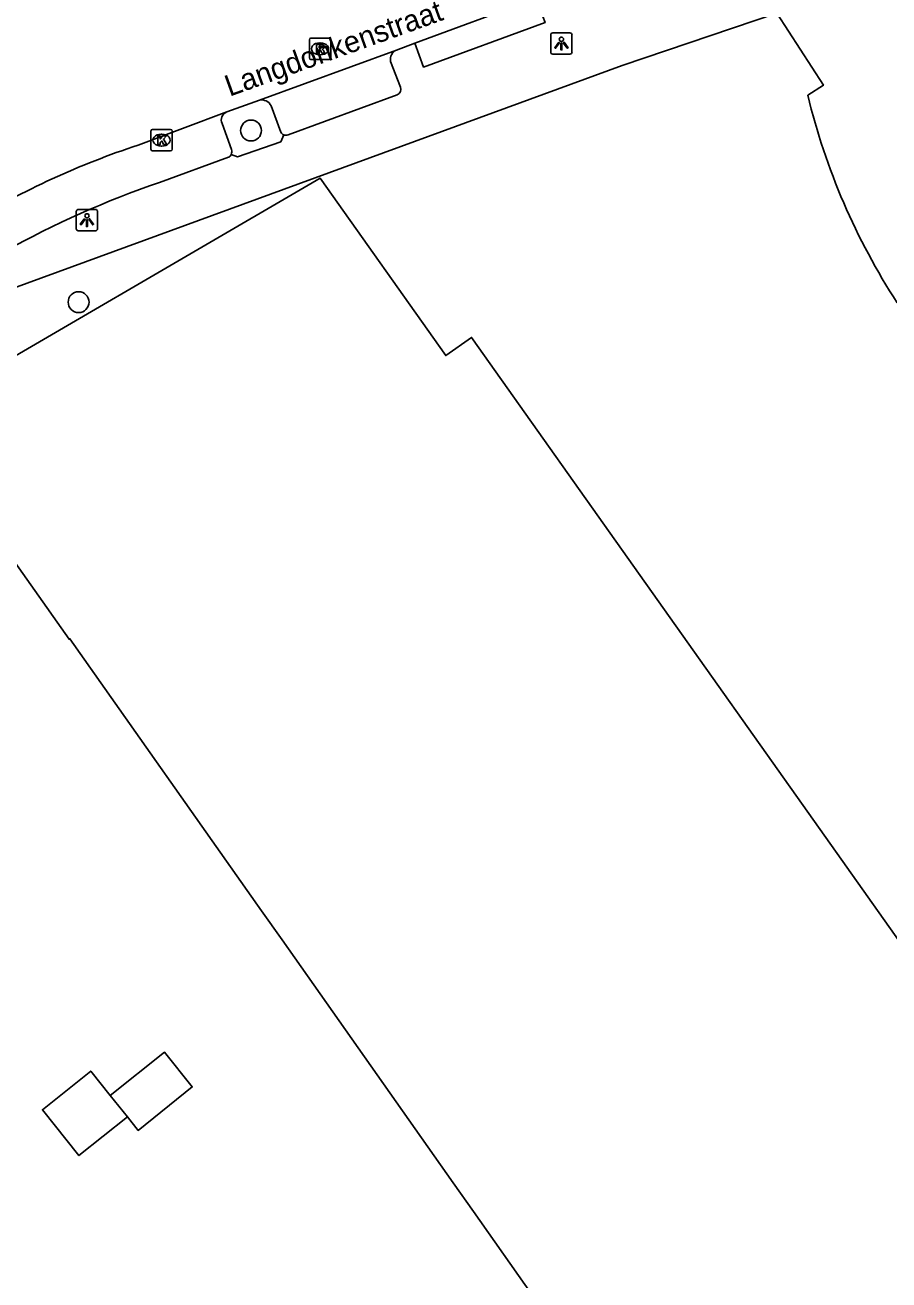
# Model space of a CAD drawing. Extents: x 159718 to 160783, y 383290 to 384030.
# Drawn here: x 160348.1 to 160388.6, y 383382.4 to 383441.2 of the extents above; entities that cross this region are included whole.
import ezdxf

# ---------------------------------------------------------------- set-up
doc = ezdxf.new("R2010")
doc.units = 0
for name, color, linetype in [('IMGEO_Boom', 7, 'Continuous'), ('IMGEO_Kolk', 7, 'Continuous'), ('IMGEO_Lichtpunt', 7, 'Continuous'), ('IMGEO_Openbare_ruimte_label', 7, 'Continuous'), ('IMGEO_Pand', 7, 'Continuous'), ('IMGEO_Parkeervlak_open', 7, 'Continuous'), ('IMGEO_Rijbaan_lokaal_open', 7, 'Continuous'), ('IMGEO_Rioolput', 7, 'Continuous'), ('IMGEO_Voetpad_open', 7, 'Continuous')]:
    doc.layers.add(name, color=color, linetype=linetype)

msp = doc.modelspace()

# ---------------------------------------------------------------- linework, layer by layer
at = {"layer": 'IMGEO_Boom'}
for centre in [(160358.703, 383436.264), (160350.628, 383428.221)]:
    msp.add_circle(centre, 0.489, dxfattribs=at)
at = {"layer": 'IMGEO_Kolk'}
for p, q in [((160354.011, 383435.385), (160354.011, 383436.237)), ((160354.086, 383436.311), (160354.938, 383436.311)), ((160355.012, 383436.237), (160355.012, 383435.385)), ((160354.499, 383436.091), (160354.524, 383436.091)), ((160354.938, 383435.311), (160354.086, 383435.311)), ((160354.522, 383435.531), (160354.497, 383435.531))]:
    msp.add_line(p, q, dxfattribs=at)
for points in [[(160354.011, 383435.385), (160354.011, 383436.237)], [(160354.086, 383436.311), (160354.938, 383436.311)], [(160355.012, 383436.237), (160355.012, 383435.385)], [(160354.332, 383436.011), (160354.455, 383436.011), (160354.455, 383435.86), (160354.585, 383436.011), (160354.749, 383436.011), (160354.603, 383435.86), (160354.756, 383435.611), (160354.604, 383435.611), (160354.519, 383435.775), (160354.455, 383435.708), (160354.455, 383435.611), (160354.332, 383435.611), (160354.332, 383436.011)], [(160354.938, 383435.311), (160354.086, 383435.311)]]:
    msp.add_lwpolyline(points, dxfattribs=at)
for centre, start, end in [((160354.088, 383436.235), 91.55205, 178.44795), ((160354.088, 383436.235), 91.55205, 178.44795), ((160354.936, 383436.235), 1.55205, 88.44795), ((160354.936, 383436.235), 1.55205, 88.44795), ((160354.088, 383435.387), 181.55205, 268.44795), ((160354.088, 383435.387), 181.55205, 268.44795), ((160354.936, 383435.387), 271.55205, 358.44795), ((160354.936, 383435.387), 271.55205, 358.44795)]:
    msp.add_arc(centre, 0.0765, start, end, dxfattribs=at)
for centre, major_axis, ratio, start_param, end_param in [((160354.498, 383435.811), (-0.387, 0.002), 0.722429, 4.712389, 7.853982), ((160354.523, 383435.811), (-0.39, 0.002), 0.717154, 1.570796, 4.712389)]:
    msp.add_ellipse(centre, major_axis=major_axis, ratio=ratio, start_param=start_param, end_param=end_param, dxfattribs=at)
at = {"layer": 'IMGEO_Lichtpunt'}
for p, q in [((160372.739, 383440.744), (160372.739, 383439.937)), ((160372.739, 383440.744), (160372.739, 383439.937)), ((160373.641, 383440.839), (160372.833, 383440.839)), ((160373.641, 383440.839), (160372.833, 383440.839)), ((160373.735, 383439.937), (160373.735, 383440.744)), ((160373.735, 383439.937), (160373.735, 383440.744)), ((160372.833, 383439.843), (160373.641, 383439.843)), ((160372.833, 383439.843), (160373.641, 383439.843)), ((160350.52, 383432.467), (160350.52, 383431.66)), ((160350.52, 383432.467), (160350.52, 383431.66)), ((160351.422, 383432.562), (160350.614, 383432.562)), ((160351.422, 383432.562), (160350.614, 383432.562)), ((160351.516, 383431.66), (160351.516, 383432.467)), ((160351.516, 383431.66), (160351.516, 383432.467)), ((160350.614, 383431.566), (160351.422, 383431.566)), ((160350.614, 383431.566), (160351.422, 383431.566))]:
    msp.add_line(p, q, dxfattribs=at)
for points in [[(160373.113, 383440.408), (160373.152, 383440.38), (160372.964, 383440.118), (160372.926, 383440.145), (160373.113, 383440.408)], [(160373.215, 383440.36), (160373.262, 383440.36), (160373.262, 383440.038), (160373.215, 383440.038), (160373.215, 383440.36)], [(160373.325, 383440.38), (160373.363, 383440.407), (160373.55, 383440.145), (160373.511, 383440.117), (160373.325, 383440.38)], [(160350.894, 383432.131), (160350.933, 383432.103), (160350.745, 383431.841), (160350.707, 383431.868), (160350.894, 383432.131)], [(160350.996, 383432.083), (160351.043, 383432.083), (160351.043, 383431.761), (160350.996, 383431.761), (160350.996, 383432.083)], [(160351.106, 383432.103), (160351.144, 383432.13), (160351.331, 383431.868), (160351.292, 383431.84), (160351.106, 383432.103)]]:
    msp.add_lwpolyline(points, dxfattribs=at)
for centre in [(160373.238, 383440.542), (160351.019, 383432.265)]:
    msp.add_circle(centre, 0.0994, dxfattribs=at)
for centre, start, end in [((160372.833, 383440.744), 90, 180), ((160372.833, 383440.744), 90, 180), ((160373.641, 383440.744), 0, 90), ((160373.641, 383440.744), 0, 90), ((160372.833, 383439.937), 180, 270), ((160372.833, 383439.937), 180, 270), ((160373.641, 383439.937), 270, 0), ((160373.641, 383439.937), 270, 360), ((160350.614, 383432.467), 90, 180), ((160350.614, 383432.467), 90, 180), ((160351.422, 383432.467), 0, 90), ((160351.422, 383432.467), 0, 90), ((160350.614, 383431.66), 180, 270), ((160350.614, 383431.66), 180, 270), ((160351.422, 383431.66), 270, 0), ((160351.422, 383431.66), 270, 360)]:
    msp.add_arc(centre, 0.0946, start, end, dxfattribs=at)
at = {"layer": 'IMGEO_Pand'}
for points in [[(160384.777, 383437.913), (160385.51, 383438.389), (160383.334, 383441.767)], [(160377.153, 383374.184), (160369.124, 383385.592), (160368.169, 383386.948), (160360.154, 383398.336), (160359.198, 383399.695), (160350.222, 383412.447), (160350.184, 383412.421), (160342.797, 383422.87), (160342.86, 383422.907), (160361.944, 383434.029), (160367.823, 383425.716), (160369.031, 383426.57), (160385.354, 383403.497), (160403.744, 383377.513)], [(160352.108, 383391.042), (160354.648, 383393.073), (160355.953, 383391.436), (160353.419, 383389.402), (160352.911, 383390.037)], [(160352.911, 383390.037), (160350.642, 383388.223), (160348.929, 383390.366), (160351.198, 383392.18), (160352.108, 383391.042)], [(160352.911, 383390.037), (160352.108, 383391.042)]]:
    msp.add_lwpolyline(points, dxfattribs=at)
msp.add_arc((160415.413, 383445.354), 31.527, 193.65138, 212.99158, dxfattribs=at)
at = {"layer": 'IMGEO_Parkeervlak_open'}
for points in [[(160359.647, 383437.416), (160360.102, 383436.187)], [(160357.788, 383435.368), (160357.345, 383436.589)]]:
    msp.add_lwpolyline(points, dxfattribs=at)
for centre, radius, start, end in [((160359.206, 383437.21), 0.487, 25.07769, 103.53966), ((160357.733, 383436.753), 0.421, 113.8573, 202.82807), ((160360.334, 383436.292), 0.255, 204.41082, 247.32528), ((160357.519, 383435.27), 0.286, 333.31833, 20.12631)]:
    msp.add_arc(centre, radius, start, end, dxfattribs=at)
at = {"layer": 'IMGEO_Rijbaan_lokaal_open'}
for points in [[(160366.38, 383440.355), (160371.887, 383442.408)], [(160366.38, 383440.355), (160365.518, 383440.032)], [(160359.092, 383437.683), (160365.518, 383440.032)], [(160357.563, 383437.138), (160359.092, 383437.683)], [(160353.417, 383435.582), (160357.563, 383437.138)]]:
    msp.add_lwpolyline(points, dxfattribs=at)
msp.add_arc((160365.691, 383398.477), 39.082, 108.30307, 120.9943, dxfattribs=at)
at = {"layer": 'IMGEO_Rioolput'}
for p, q in [((160361.435, 383439.666), (160361.435, 383440.518)), ((160361.51, 383440.592), (160362.362, 383440.592)), ((160361.923, 383440.372), (160361.948, 383440.372)), ((160362.436, 383440.518), (160362.436, 383439.666)), ((160361.946, 383439.812), (160361.921, 383439.812)), ((160362.362, 383439.592), (160361.51, 383439.592))]:
    msp.add_line(p, q, dxfattribs=at)
for points in [[(160361.435, 383439.666), (160361.435, 383440.518)], [(160361.51, 383440.592), (160362.362, 383440.592)], [(160362.024, 383440.29), (160361.772, 383440.292), (160361.772, 383439.892)], [(160362.436, 383440.518), (160362.436, 383439.666)], [(160361.772, 383439.892), (160361.896, 383439.892), (160361.896, 383440.054), (160361.907, 383440.054)], [(160361.95, 383440.211), (160361.896, 383440.211), (160361.896, 383440.13)], [(160361.896, 383440.13), (160361.948, 383440.13)], [(160361.954, 383440.025), (160362.025, 383439.892), (160362.165, 383439.892), (160362.1, 383440.018)], [(160362.362, 383439.592), (160361.51, 383439.592)]]:
    msp.add_lwpolyline(points, dxfattribs=at)
for centre, radius, start, end in [((160361.512, 383440.516), 0.0765, 91.55205, 178.44795), ((160361.512, 383440.516), 0.0765, 91.55205, 178.44795), ((160362.023, 383440.18), 0.109, 350.36119, 89.41601), ((160362.36, 383440.516), 0.0765, 1.55205, 88.44795), ((160362.36, 383440.516), 0.0765, 1.55205, 88.44795), ((160361.906, 383440.001), 0.0533, 26.02933, 88.69889), ((160361.932, 383440.319), 0.19, 274.7715, 282.96867), ((160361.956, 383440.115), 0.0964, 77.00612, 93.18647), ((160361.97, 383440.172), 0.0378, 276.66336, 79.67722), ((160362.021, 383440.18), 0.112, 277.58423, 350.98172), ((160362.005, 383439.965), 0.108, 29.51342, 73.79051), ((160361.512, 383439.668), 0.0765, 181.55205, 268.44795), ((160361.512, 383439.668), 0.0765, 181.55205, 268.44795), ((160362.36, 383439.668), 0.0765, 271.55205, 358.44795), ((160362.36, 383439.668), 0.0765, 271.55205, 358.44795)]:
    msp.add_arc(centre, radius, start, end, dxfattribs=at)
for centre, major_axis, ratio, start_param, end_param in [((160361.922, 383440.092), (-0.387, 0.002), 0.722429, 4.712389, 7.853982), ((160361.947, 383440.092), (-0.39, 0.002), 0.717154, 1.570796, 4.712389)]:
    msp.add_ellipse(centre, major_axis=major_axis, ratio=ratio, start_param=start_param, end_param=end_param, dxfattribs=at)
at = {"layer": 'IMGEO_Voetpad_open'}
for points in [[(160372.041, 383442.465), (160372.471, 383441.32), (160366.781, 383439.239), (160366.38, 383440.355)], [(160383.334, 383441.767), (160376.083, 383439.317), (160367.001, 383435.99), (160347.581, 383428.877), (160344.764, 383427.86), (160344.049, 383427.352), (160344.251, 383427.204), (160336.818, 383418.367)], [(160365.24, 383439.504), (160365.711, 383438.294)], [(160365.547, 383437.939), (160360.436, 383436.059)], [(160360.236, 383436.057), (160360.092, 383435.731), (160358.077, 383435.037), (160357.775, 383435.141)], [(160357.647, 383435.014), (160354.412, 383433.834)]]:
    msp.add_lwpolyline(points, dxfattribs=at)
for centre, radius, start, end in [((160365.706, 383439.596), 0.475, 113.28059, 191.18444), ((160365.436, 383438.206), 0.289, 292.56665, 17.84214), ((160360.334, 383436.298), 0.26, 247.95519, 293.19068), ((160357.519, 383435.271), 0.288, 296.50551, 333.04512), ((160368.777, 383392.009), 44.223, 108.95562, 119.24086)]:
    msp.add_arc(centre, radius, start, end, dxfattribs=at)

# ---------------------------------------------------------------- texts
at = {"layer": 'IMGEO_Openbare_ruimte_label'}
msp.add_text('Langdonkenstraat', height=1, rotation=19.7579, dxfattribs=at).set_placement((160357.697, 383437.845))

doc.saveas('drawing.dxf')
